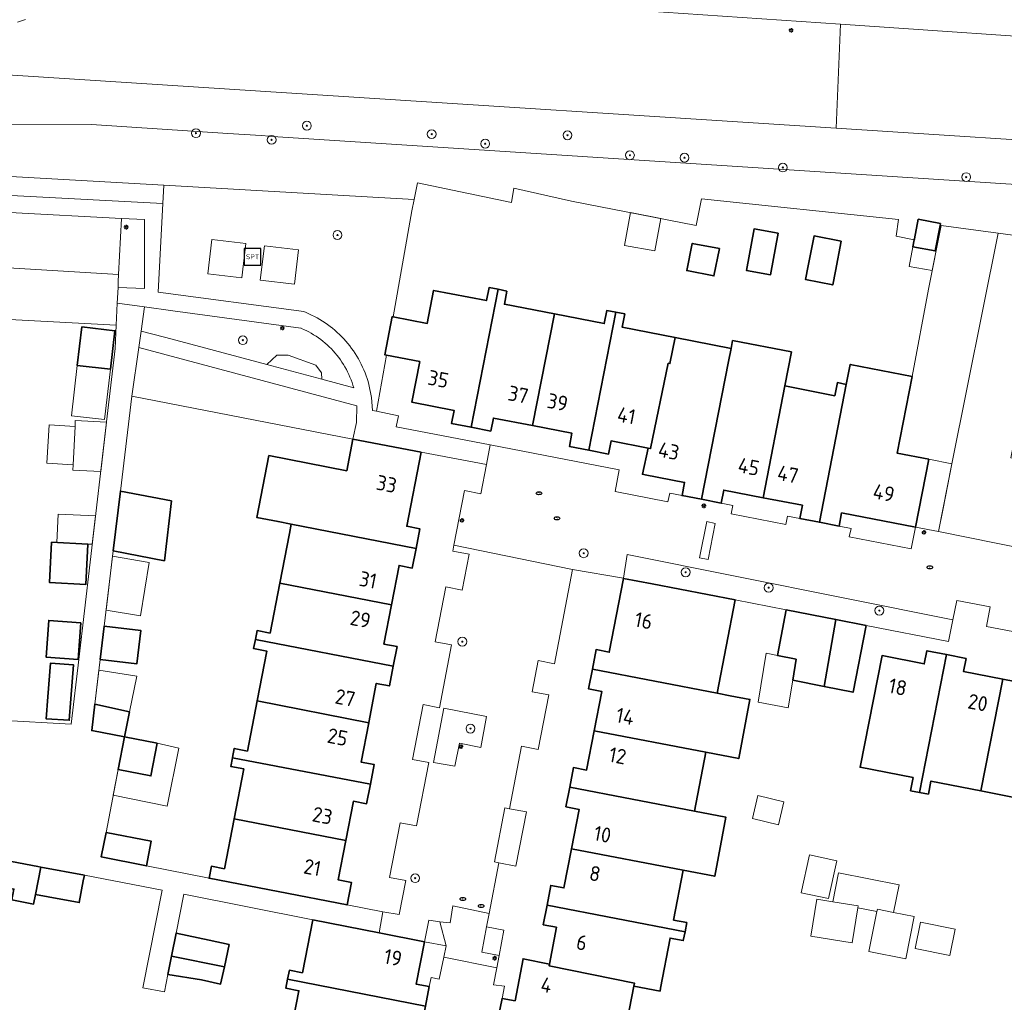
# Model space of a CAD drawing. Header units: metres. Extents: x 152610 to 160096, y 456114 to 462495.
# Tile 585 of 938: x 158282 to 158371, y 460362 to 460450. Entities that reach past the tile are written whole.
import ezdxf
from ezdxf.enums import TextEntityAlignment as Align

# ---------------------------------------------------------------- set-up
doc = ezdxf.new("R2010")
doc.units = ezdxf.units.M
doc.header["$LTSCALE"] = 0.5
doc.layers.get('0').update_dxf_attribs({"linetype": 'CONTINUOUS'})
for name, color, linetype, lineweight in [('B-PV-GR-BEPLANTING_CULTUUR_BOSPLANTSOEN-GV', 251, 'CONTINUOUS', 18), ('B-PV-GR-BEPLANTING_CULTUUR_HEESTERS-GV', 251, 'CONTINUOUS', 18), ('B-PV-GR-BOOM-S', 251, 'CONTINUOUS', 25), ('B-PV-GW-TALUD_KRUIN-G', 251, 'CONTINUOUS', 18), ('B-PV-IE-MEUBILAIR-S', 251, 'CONTINUOUS', 25), ('B-PV-IE-MEUBILAIR_WEGMEUBILAIR-S', 251, 'CONTINUOUS', 25), ('B-PV-IE-TERREINAFSCHEIDING_KUNSTMATIG_MUUR-G', 251, 'IE-TERREINAFSCHEIDING_KUNSTMATIG-SO', 18), ('B-PV-OG-BEBOUWING-GV', 6, 'CONTINUOUS', 35), ('B-PV-OG-BEBOUWING-T18', 1, 'CONTINUOUS', 18), ('B-PV-OG-BEBOUWING_LUIFEL-GV', 251, 'CONTINUOUS', 18), ('B-PV-OG-BEBOUWING_OVERBOUWING-GV', 251, 'CONTINUOUS', 18), ('B-PV-OG-BEBOUWING_SCHUUR-GV', 251, 'CONTINUOUS', 18), ('B-PV-OG-TERREIN_BEGROEID-GV', 251, 'CONTINUOUS', 18), ('B-PV-VH-GESLOTENVERHARDING_ASFALT-GV', 251, 'CONTINUOUS', 18), ('B-PV-VH-OPENVERHARDING_BETONSTRAATSTEEN-GV', 251, 'CONTINUOUS', 18), ('B-PV-VH-OPENVERHARDING_TEGEL-GV', 251, 'CONTINUOUS', 18)]:
    doc.layers.add(name, color=color, linetype=linetype, lineweight=lineweight)
doc.styles.add('NLCS-ISO', font='NLCS-ISO.ttf')
doc.styles.add('NLCS-ISO-M750-T18', font='NLCS-ISO.ttf', dxfattribs={"height": 1.35})
doc.linetypes.add('IE-TERREINAFSCHEIDING_KUNSTMATIG-SO', pattern='A,4,[82,NLCS.SHX,S=0.75,R=90,X=0,Y=0],4,-2', length=10)

# ---------------------------------------------------------------- blocks, each defined once
blk = doc.blocks.new('SIE-MEUBILAIR_PAAL_LICHTMAST-SO')
for points in [[(-0.62, 0), (-1, 0)], [(-0.71, 0.71), (-0.44, 0.44)], [(0, 1), (0, 0.62)], [(0.44, 0.44), (0.71, 0.71)], [(1, 0), (0.62, 0)], [(-0.71, -0.71), (-0.44, -0.44)], [(0, -0.62), (0, -1)], [(0.44, -0.44), (0.71, -0.71)]]:
    blk.add_lwpolyline(points)
blk.add_circle((0, 0), 0.5)
blk = doc.blocks.new('SIE-MEUBILAIR_PUT_RIOOLPUT-SO')
blk.add_ellipse((0, 0), major_axis=(1.25, 0), ratio=0.54)
at = {"style": 'NLCS-ISO'}
blk.add_text('ri', height=0.75, dxfattribs=at).set_placement((-0.04, 0.07), align=Align.MIDDLE_CENTER)
blk = doc.blocks.new('SIE-WEG_SPEELTOESTEL-SO')
at = {"flags": 128}
blk.add_lwpolyline([(-3.75, -3.75), (3.75, -3.75), (3.75, 3.75), (-3.75, 3.75)], close=True, dxfattribs=at)
at = {"style": 'NLCS-ISO'}
blk.add_text('SPT', height=2.25, dxfattribs=at).set_placement((0, 0), align=Align.MIDDLE_CENTER)
blk = doc.blocks.new('SGR-BOOM_GBKN-SO')
at = {"linetype": 'ByBlock', "lineweight": 18}
h = blk.add_hatch(color=0, dxfattribs=at)
h.dxf.hatch_style = 1
edge = h.paths.add_edge_path()
edge.add_arc((0, 0), 0.25, 0, 360)
at = {"color": 0, "linetype": 'ByBlock', "lineweight": 18}
for radius in [2, 0.25]:
    blk.add_circle((0, 0), radius, dxfattribs=at)
at = {"color": 0, "linetype": 'ByBlock', "lineweight": 18, "style": 'NLCS-ISO'}
blk.add_attdef('SOORT', (2.5, 0), '', height=1.5, dxfattribs=at)

msp = doc.modelspace()

# ---------------------------------------------------------------- linework, layer by layer
at = {"layer": 'B-PV-GR-BEPLANTING_CULTUUR_BOSPLANTSOEN-GV', "flags": 128}
for points in [[(158407.772, 460437.194), (158355.883, 460440.544), (158306.391, 460443.739), (158280.8, 460445.391)], [(158274.414, 460440.841), (158288.85, 460440.87), (158301.129, 460440.077), (158302.627, 460439.981), (158304.124, 460439.886), (158304.873, 460439.839), (158305.621, 460439.79), (158415.31, 460432.7)], [(158415.31, 460432.7), (158305.621, 460439.79), (158304.873, 460439.839), (158304.124, 460439.886), (158302.627, 460439.981), (158301.129, 460440.077), (158288.85, 460440.87), (158274.414, 460440.841)], [(158269.651, 460435.132), (158295.26, 460433.78), (158295.353, 460435.428), (158279.429, 460436.342)], [(158279.429, 460436.342), (158295.353, 460435.428), (158313.124, 460434.408), (158317.887, 460434.134), (158318.177, 460435.632), (158326.641, 460433.859), (158326.848, 460435.144), (158332.045, 460433.995), (158343.284, 460431.8), (158343.76, 460434.194), (158361.483, 460432.345), (158361.268, 460430.831), (158362.897, 460430.512), (158362.916, 460430.61), (158363.259, 460432.369), (158365.266, 460431.979), (158365.231, 460431.803), (158365.31, 460431.79), (158370.441, 460431.1), (158375.728, 460430.39)]]:
    msp.add_lwpolyline(points, dxfattribs=at)
msp.add_lwpolyline([(158312.726, 460415.574), (158293.1, 460420.815), (158292.47, 460416.46), (158312.38, 460412.59), (158312.689, 460414.066)], close=True, dxfattribs=at)
at = {"layer": 'B-PV-GR-BEPLANTING_CULTUUR_HEESTERS-GV', "flags": 128}
for points in [[(158293.63, 460432.33), (158291.538, 460432.442), (158291.292, 460427.401), (158291.261, 460426.756), (158291.236, 460426.235), (158293.63, 460426.119)], [(158366.29, 460410.37), (158364.2, 460410.78), (158363.01, 460404.65), (158365.09, 460404.27), (158365.5, 460406.34)], [(158324.41, 460387.63), (158320.56, 460388.38), (158319.62, 460383.5), (158321.55, 460383.16), (158321.96, 460385.23), (158323.88, 460384.86)], [(158326.47, 460379.34), (158326.05, 460379.419), (158325.13, 460374.56), (158325.5, 460374.485), (158327.05, 460374.17), (158327.99, 460379.05)], [(158320.2, 460369.16), (158319.206, 460369.326), (158318.82, 460367.37), (158320.77, 460367.01)], [(158325.97, 460368.42), (158324.4, 460368.72), (158323.967, 460366.45), (158325.54, 460366.15)]]:
    msp.add_lwpolyline(points, close=True, dxfattribs=at)
at = {"layer": 'B-PV-GW-TALUD_KRUIN-G', "flags": 128}
for points in [[(158274.414, 460440.841), (158288.85, 460440.87), (158301.129, 460440.077), (158302.627, 460439.981), (158304.124, 460439.886), (158304.873, 460439.839), (158305.621, 460439.79), (158415.31, 460432.7)], [(158415.31, 460432.7), (158305.621, 460439.79), (158304.873, 460439.839), (158304.124, 460439.886), (158302.627, 460439.981), (158301.129, 460440.077), (158288.85, 460440.87), (158274.414, 460440.841)]]:
    msp.add_lwpolyline(points, dxfattribs=at)
at = {"layer": 'B-PV-IE-TERREINAFSCHEIDING_KUNSTMATIG_MUUR-G', "flags": 128}
for points in [[(158364.2, 460410.78), (158366.29, 460410.37), (158365.09, 460404.27), (158363.01, 460404.65)], [(158318.82, 460367.37), (158319.206, 460369.326), (158320.2, 460369.16), (158320.77, 460367.01)]]:
    msp.add_lwpolyline(points, dxfattribs=at)
msp.add_lwpolyline([(158324.41, 460387.63), (158320.56, 460388.38), (158319.62, 460383.5), (158321.55, 460383.16), (158321.96, 460385.23), (158323.88, 460384.86)], close=True, dxfattribs=at)
at = {"layer": 'B-PV-OG-BEBOUWING-GV', "flags": 128}
for points in [[(158365.266, 460431.979), (158363.259, 460432.369), (158362.916, 460430.61), (158362.897, 460430.512), (158362.777, 460429.895), (158364.778, 460429.507), (158365.231, 460431.803)], [(158350.651, 460431.101), (158348.486, 460431.499), (158347.799, 460427.762), (158349.964, 460427.364)], [(158356.332, 460430.387), (158353.879, 460430.864), (158353.353, 460428.163), (158353.114, 460426.938), (158355.567, 460426.461), (158355.806, 460427.687)], [(158345.37, 460429.718), (158342.916, 460430.195), (158342.419, 460427.745), (158344.874, 460427.267)], [(158325.44, 460426.06), (158324.63, 460426.21), (158324.4, 460425.04), (158319.64, 460425.96), (158319.061, 460422.991), (158316.003, 460423.587), (158315.911, 460423.605), (158315.242, 460420.175), (158315.394, 460420.146), (158318.392, 460419.561), (158317.68, 460415.91), (158321.48, 460415.17), (158321.25, 460413.99), (158323.02, 460413.65)], [(158326.24, 460425.9), (158325.44, 460426.06), (158323.02, 460413.65), (158324.79, 460413.31), (158325.02, 460414.48), (158328.549, 460413.8), (158330.51, 460423.85), (158326.01, 460424.72)], [(158336.04, 460423.99), (158335.23, 460424.15), (158335, 460422.97), (158330.51, 460423.85), (158328.549, 460413.8), (158332.09, 460413.11), (158331.86, 460411.93), (158333.62, 460411.59)], [(158336.84, 460423.84), (158336.04, 460423.99), (158333.62, 460411.59), (158335.39, 460411.24), (158335.62, 460412.42), (158338.944, 460411.779), (158339.163, 460411.738), (158340.754, 460419.409), (158340.91, 460419.38), (158341.37, 460421.73), (158336.61, 460422.66)], [(158290.548, 460418.87), (158290.952, 460422.328), (158287.99, 460422.674), (158287.568, 460419.213)], [(158346.409, 460420.745), (158341.37, 460421.73), (158340.91, 460419.38), (158340.754, 460419.409), (158339.163, 460411.738), (158338.944, 460411.779), (158338.43, 460409.43), (158338.69, 460409.37), (158342.23, 460408.69), (158342, 460407.51), (158343.76, 460407.17), (158346.18, 460419.569)], [(158346.409, 460420.745), (158346.18, 460419.569), (158343.76, 460407.17), (158345.53, 460406.82), (158345.76, 460408), (158349.289, 460407.31), (158351.25, 460417.37), (158351.846, 460420.429), (158346.547, 460421.453)], [(158362.701, 460418.209), (158357.132, 460419.302), (158356.78, 460417.51), (158354.37, 460405.1), (158356.13, 460404.76), (158356.36, 460405.94), (158363.01, 460404.65), (158364.2, 460410.78), (158361.35, 460411.33)], [(158354.37, 460405.1), (158356.78, 460417.51), (158355.98, 460417.67), (158355.75, 460416.49), (158351.25, 460417.37), (158349.289, 460407.31), (158352.83, 460406.63), (158352.6, 460405.45)], [(158318.51, 460411.399), (158312.38, 460412.59), (158311.82, 460409.74), (158304.818, 460411.101), (158303.735, 460405.532), (158305.65, 460405.16), (158306.825, 460404.933), (158306.824, 460404.93), (158318.06, 460402.748), (158318.06, 460402.751), (158318.4, 460404.52), (158317.22, 460404.75)], [(158296.054, 460407.022), (158291.448, 460407.916), (158290.804, 460402.539), (158295.41, 460401.645)], [(158318.06, 460402.748), (158306.824, 460404.93), (158306.66, 460404.08), (158305.8, 460399.63), (158315.85, 460397.68), (158316.54, 460401.22), (158317.72, 460400.99)], [(158288.53, 460403.149), (158285.264, 460403.31), (158285.084, 460399.676), (158288.35, 460399.514)], [(158339.32, 460399.57), (158336.721, 460400.033), (158335.45, 460393.42), (158334.27, 460393.65), (158333.93, 460391.88), (158345.17, 460389.72), (158346.78, 460398.14)], [(158315.85, 460397.68), (158305.8, 460399.63), (158304.93, 460395.13), (158303.757, 460395.359), (158303.599, 460394.559), (158316, 460392.149), (158316.35, 460393.92), (158315.17, 460394.15)], [(158355.828, 460396.355), (158351.374, 460397.225), (158350.605, 460393.119), (158352.259, 460392.791), (158351.957, 460390.913), (158354.784, 460390.344)], [(158358.57, 460395.82), (158355.828, 460396.355), (158354.784, 460390.344), (158357.394, 460389.819)], [(158287.89, 460396.063), (158285.006, 460396.273), (158284.768, 460392.976), (158287.651, 460392.767)], [(158289.636, 460392.772), (158292.935, 460392.386), (158293.291, 460395.364), (158289.992, 460395.751)], [(158316, 460392.149), (158303.599, 460394.559), (158303.44, 460393.75), (158304.62, 460393.52), (158303.75, 460389.03), (158313.8, 460387.078), (158313.8, 460387.081), (158314.48, 460390.61), (158315.66, 460390.39)], [(158365.8, 460393.21), (158364.03, 460393.55), (158363.8, 460392.37), (158360, 460393.12), (158358.03, 460383.07), (158362.79, 460382.14), (158362.56, 460380.96), (158363.37, 460380.8)], [(158367.56, 460392.86), (158365.8, 460393.21), (158363.37, 460380.8), (158364.17, 460380.65), (158364.4, 460381.82), (158368.9, 460380.94), (158370.87, 460390.99), (158367.33, 460391.68)], [(158286.996, 460389.227), (158287.241, 460392.275), (158285.169, 460392.442), (158284.925, 460389.393), (158284.768, 460387.434), (158286.841, 460387.294)], [(158345.17, 460389.72), (158333.93, 460391.88), (158333.59, 460390.11), (158334.77, 460389.89), (158334.09, 460386.35), (158344.149, 460384.417), (158347.096, 460383.852), (158348.113, 460389.177), (158346.34, 460389.5)], [(158376.4, 460391.13), (158374.63, 460391.47), (158374.4, 460390.3), (158370.87, 460390.99), (158368.9, 460380.94), (158373.39, 460380.06), (158373.16, 460378.88), (158373.97, 460378.73)], [(158292.272, 460388.05), (158289.153, 460388.735), (158288.87, 460386.37), (158291.81, 460385.8)], [(158313.8, 460387.078), (158303.75, 460389.03), (158302.88, 460384.53), (158301.7, 460384.76), (158301.54, 460383.95), (158301.536, 460383.929), (158313.949, 460381.543), (158313.95, 460381.55), (158314.29, 460383.32), (158313.11, 460383.54)], [(158294.757, 460385.233), (158291.81, 460385.8), (158291.245, 460382.854), (158294.191, 460382.288)], [(158344.149, 460384.417), (158334.09, 460386.35), (158333.41, 460382.81), (158332.23, 460383.04), (158331.89, 460381.27), (158343.126, 460379.114)], [(158313.949, 460381.543), (158301.536, 460383.929), (158301.39, 460383.15), (158302.56, 460382.92), (158301.69, 460378.42), (158311.75, 460376.48), (158312.43, 460380.01), (158313.61, 460379.78)], [(158343.126, 460379.114), (158331.89, 460381.27), (158331.55, 460379.51), (158332.73, 460379.28), (158332.05, 460375.74), (158342.11, 460373.809), (158344.937, 460373.266), (158345.951, 460378.573)], [(158311.75, 460376.48), (158301.69, 460378.42), (158300.82, 460373.94), (158299.65, 460374.17), (158299.44, 460373.09), (158311.85, 460370.68), (158312.24, 460372.71), (158311.06, 460372.94)], [(158290.156, 460377.209), (158289.73, 460375), (158293.802, 460374.199), (158294.228, 460376.408)], [(158342.11, 460373.809), (158332.05, 460375.74), (158331.37, 460372.21), (158330.19, 460372.44), (158329.85, 460370.669), (158342.27, 460368.279), (158342.42, 460369.09), (158341.24, 460369.32)], [(158284.286, 460374.094), (158284.032, 460374.141), (158280.357, 460374.845), (158279.901, 460372.489), (158281.865, 460372.112), (158281.675, 460371.131), (158283.639, 460370.755), (158283.806, 460371.617)], [(158288.207, 460373.374), (158284.286, 460374.094), (158283.806, 460371.617), (158284.961, 460371.405), (158287.751, 460370.893), (158288.112, 460372.859)], [(158342.27, 460368.279), (158329.85, 460370.669), (158329.51, 460368.9), (158330.69, 460368.67), (158330.056, 460365.371), (158330.026, 460365.215), (158337.71, 460363.652), (158337.66, 460363.39), (158340.02, 460362.94), (158340.07, 460363.21), (158340.93, 460367.7), (158342.11, 460367.48)], [(158314.745, 460368.166), (158308.77, 460369.34), (158307.83, 460364.58), (158306.66, 460364.81), (158306.5, 460364.009), (158318.903, 460361.569), (158319.25, 460363.34), (158318.07, 460363.57), (158318.82, 460367.37)], [(158299.434, 460367.51), (158296.463, 460368.157), (158296.05, 460366.063), (158300.807, 460365.128), (158301.24, 460367.117)], [(158300.807, 460365.128), (158296.05, 460366.063), (158295.728, 460364.423), (158298.748, 460363.947), (158300.468, 460363.572)], [(158330.056, 460365.371), (158327.698, 460365.84), (158326.98, 460362.06), (158325.8, 460362.28), (158325.46, 460360.52), (158336.69, 460358.36), (158337.87, 460358.13), (158338.03, 460358.98), (158336.86, 460359.21), (158337.66, 460363.39), (158337.71, 460363.652), (158330.026, 460365.215)], [(158318.903, 460361.569), (158306.5, 460364.009), (158306.34, 460363.2), (158307.52, 460362.97), (158306.64, 460358.48), (158316.68, 460356.51), (158317.38, 460360.04), (158318.56, 460359.81)]]:
    msp.add_lwpolyline(points, close=True, dxfattribs=at)
at = {"layer": 'B-PV-OG-BEBOUWING_LUIFEL-GV', "flags": 128}
msp.add_lwpolyline([(158287.047, 460414.686), (158290.028, 460414.343), (158290.548, 460418.87), (158287.568, 460419.213)], close=True, dxfattribs=at)
at = {"layer": 'B-PV-OG-BEBOUWING_OVERBOUWING-GV', "flags": 128}
for points in [[(158365.31, 460431.79), (158365.231, 460431.803), (158364.778, 460429.507), (158362.777, 460429.895), (158362.426, 460428.124), (158364.511, 460427.742)], [(158287.196, 460410.274), (158287.366, 460413.723), (158285.054, 460413.873), (158284.831, 460410.427)], [(158350.605, 460393.119), (158349.574, 460393.339), (158348.863, 460388.933), (158351.558, 460388.423), (158351.957, 460390.913), (158352.259, 460392.791)], [(158292.93, 460391.253), (158289.519, 460391.795), (158289.153, 460388.735), (158292.272, 460388.05)], [(158296.706, 460384.795), (158294.757, 460385.233), (158294.191, 460382.288), (158291.245, 460382.854), (158290.805, 460380.571), (158295.657, 460379.565)], [(158355.568, 460370.967), (158357.842, 460370.6), (158357.815, 460370.429), (158359.536, 460370.085), (158359.577, 460370.289), (158361.032, 460369.999), (158361.531, 460372.496), (158356.091, 460373.584)]]:
    msp.add_lwpolyline(points, close=True, dxfattribs=at)
at = {"layer": 'B-PV-OG-BEBOUWING_SCHUUR-GV', "flags": 128}
for points in [[(158340.089, 460432.424), (158337.368, 460432.955), (158336.822, 460430.012), (158339.548, 460429.506)], [(158290.198, 460414.109), (158287.392, 460414.248), (158287.366, 460413.723), (158287.196, 460410.274), (158287.172, 460409.798), (158289.681, 460409.675)], [(158289.215, 460405.676), (158285.842, 460405.832), (158285.725, 460403.287), (158288.53, 460403.149), (158288.917, 460403.126)], [(158294.049, 460401.49), (158290.745, 460402.042), (158290.165, 460397.194), (158293.246, 460396.679)], [(158351.159, 460379.958), (158348.821, 460380.517), (158348.327, 460378.452), (158350.666, 460377.893)], [(158355.922, 460374.662), (158353.48, 460375.198), (158352.731, 460371.786), (158355.173, 460371.25)], [(158357.815, 460370.429), (158357.842, 460370.6), (158355.568, 460370.967), (158354.135, 460371.198), (158353.6, 460367.881), (158357.306, 460367.282)], [(158361.032, 460369.999), (158359.577, 460370.289), (158359.536, 460370.085), (158358.822, 460366.499), (158362.138, 460365.838), (158362.893, 460369.629)], [(158366.577, 460368.499), (158363.448, 460369.12), (158362.98, 460366.759), (158366.108, 460366.138)]]:
    msp.add_lwpolyline(points, close=True, dxfattribs=at)
at = {"layer": 'B-PV-OG-TERREIN_BEGROEID-GV', "flags": 128}
for points in [[(158280.8, 460445.391), (158306.391, 460443.739), (158355.883, 460440.544), (158356.27, 460449.904), (158306.713, 460453.292)], [(158282.917, 460450.32), (158282.55, 460450.199), (158282.181, 460450.087)], [(158403.474, 460446.678), (158356.27, 460449.904), (158355.883, 460440.544), (158407.772, 460437.194)]]:
    msp.add_lwpolyline(points, dxfattribs=at)
for points in [[(158313.124, 460434.408), (158295.353, 460435.428), (158295.26, 460433.78), (158294.86, 460425.79), (158307.95, 460424.055), (158308.156, 460423.972), (158308.412, 460423.862), (158308.664, 460423.744), (158308.913, 460423.619), (158309.159, 460423.487), (158309.4, 460423.348), (158309.637, 460423.201), (158309.87, 460423.049), (158310.099, 460422.889), (158310.323, 460422.723), (158310.541, 460422.551), (158310.755, 460422.373), (158310.964, 460422.188), (158311.168, 460421.998), (158311.365, 460421.802), (158311.557, 460421.6), (158311.744, 460421.393), (158311.924, 460421.18), (158312.098, 460420.963), (158312.265, 460420.74), (158312.427, 460420.513), (158312.581, 460420.281), (158312.729, 460420.045), (158312.87, 460419.805), (158313.004, 460419.561), (158313.131, 460419.313), (158313.251, 460419.062), (158313.364, 460418.807), (158313.469, 460418.549), (158313.567, 460418.288), (158313.657, 460418.024), (158313.74, 460417.758), (158313.815, 460417.49), (158314.046, 460416.335), (158314.136, 460415.161), (158314.498, 460415.088), (158315.394, 460420.146), (158315.242, 460420.175), (158315.911, 460423.605), (158316.003, 460423.587), (158317.692, 460433.122), (158317.887, 460434.134)], [(158299.308, 460427.466), (158299.677, 460430.543), (158302.754, 460430.173), (158302.385, 460427.096)], [(158304.044, 460426.897), (158304.413, 460429.974), (158307.491, 460429.604), (158307.122, 460426.527)], [(158296.167, 460424.133), (158293.63, 460424.48), (158293.316, 460422.309), (158295.422, 460421.747), (158297.34, 460421.234), (158304.644, 460419.284), (158305.537, 460420.142), (158306.565, 460420.142), (158309.053, 460419.246), (158309.551, 460418.55), (158309.585, 460417.964), (158312.448, 460417.2), (158312.376, 460417.445), (158312.296, 460417.687), (158312.209, 460417.927), (158312.115, 460418.164), (158312.012, 460418.398), (158311.903, 460418.629), (158311.786, 460418.856), (158311.663, 460419.079), (158311.532, 460419.298), (158311.395, 460419.514), (158311.251, 460419.724), (158311.101, 460419.93), (158310.944, 460420.132), (158310.78, 460420.328), (158310.611, 460420.519), (158310.436, 460420.705), (158310.255, 460420.885), (158310.069, 460421.059), (158309.877, 460421.227), (158309.68, 460421.39), (158309.478, 460421.546), (158309.271, 460421.695), (158309.06, 460421.839), (158308.844, 460421.975), (158308.624, 460422.104), (158308.401, 460422.227), (158308.173, 460422.343), (158307.942, 460422.451), (158307.708, 460422.552), (158307.681, 460422.563)], [(158309.053, 460419.246), (158306.565, 460420.142), (158305.537, 460420.142), (158304.644, 460419.284), (158309.585, 460417.964), (158309.551, 460418.55)]]:
    msp.add_lwpolyline(points, close=True, dxfattribs=at)
at = {"layer": 'B-PV-VH-GESLOTENVERHARDING_ASFALT-GV', "flags": 128}
for points in [[(158306.713, 460453.292), (158356.27, 460449.904), (158403.474, 460446.678), (158411.28, 460446.176), (158411.587, 460449.535), (158356.408, 460453.254)], [(158282.181, 460450.087), (158282.55, 460450.199), (158282.917, 460450.32)]]:
    msp.add_lwpolyline(points, dxfattribs=at)
at = {"layer": 'B-PV-VH-OPENVERHARDING_BETONSTRAATSTEEN-GV', "flags": 128}
for points in [[(158269.266, 460433.638), (158266.979, 460433.76), (158266.966, 460433.76), (158267.198, 460433.516), (158266.955, 460428.861), (158291.292, 460427.401), (158291.538, 460432.442), (158271.415, 460433.523)], [(158370.441, 460431.1), (158365.31, 460431.79), (158364.178, 460426.058), (158362.701, 460418.209), (158361.35, 460411.33), (158364.2, 460410.78), (158366.29, 460410.37)], [(158375.728, 460430.39), (158370.441, 460431.1), (158366.29, 460410.37), (158365.5, 460406.34), (158365.09, 460404.27), (158375.615, 460402.159), (158376.58, 460406.74), (158376.77, 460407.76), (158374.107, 460408.282), (158374.307, 460409.332), (158374.5, 460410.33), (158371.588, 460410.892), (158372.782, 460417.032)], [(158291.292, 460427.401), (158266.955, 460428.861), (158266.945, 460428.664), (158266.761, 460428.23), (158266.398, 460427.928), (158266.136, 460427.841), (158265.86, 460427.83), (158263.818, 460427.958), (158263.504, 460427.978), (158262.289, 460426.367), (158261.105, 460424.431), (158291.07, 460422.83), (158291.167, 460424.817), (158291.236, 460426.235), (158291.261, 460426.756)], [(158344.217, 460405.16), (158344.991, 460405.007), (158344.35, 460401.767), (158343.577, 460401.92)], [(158344.217, 460405.16), (158343.577, 460401.92), (158344.35, 460401.767), (158344.991, 460405.007)], [(158332.14, 460400.85), (158321.472, 460403.041), (158321.37, 460402.52), (158322.84, 460402.23), (158322.22, 460399), (158320.74, 460399.29), (158319.79, 460394.36), (158321.26, 460394.07), (158320.16, 460388.41), (158318.69, 460388.7), (158317.73, 460383.78), (158319.2, 460383.49), (158318.09, 460377.79), (158316.62, 460378.08), (158315.67, 460373.16), (158317.14, 460372.87), (158316.54, 460369.81), (158315.06, 460370.05), (158314.745, 460368.166), (158318.82, 460367.37), (158319.206, 460369.326), (158320.2, 460369.16), (158321.12, 460369.064), (158321.383, 460370.611), (158324.626, 460369.906), (158325.5, 460374.485), (158325.13, 460374.56), (158326.05, 460379.419), (158326.47, 460379.34), (158327.54, 460384.96), (158329.06, 460384.67), (158330, 460389.58), (158328.5, 460389.86), (158329.04, 460392.66), (158330.53, 460392.38)], [(158366.381, 460396.331), (158337.048, 460402.201), (158336.727, 460400.067), (158336.721, 460400.033), (158339.32, 460399.57), (158346.78, 460398.14), (158351.374, 460397.225), (158355.828, 460396.355), (158358.57, 460395.82), (158365.98, 460394.372)], [(158319.62, 460383.5), (158320.56, 460388.38), (158324.41, 460387.63), (158323.88, 460384.86), (158321.96, 460385.23), (158321.55, 460383.16)], [(158324.626, 460369.906), (158321.383, 460370.611), (158321.12, 460369.064), (158320.2, 460369.16), (158320.77, 460367.01), (158320.561, 460365.997), (158325.326, 460365.018), (158325.54, 460366.15), (158323.967, 460366.45), (158324.4, 460368.72)]]:
    msp.add_lwpolyline(points, close=True, dxfattribs=at)
for points in [[(158375.615, 460402.159), (158365.09, 460404.27), (158363.01, 460404.65), (158362.63, 460402.71), (158357.05, 460403.79), (158357.22, 460404.55), (158356.13, 460404.76), (158354.37, 460405.1), (158352.6, 460405.45), (158351.5, 460405.66), (158351.33, 460404.9), (158346.42, 460405.85), (158346.57, 460406.62), (158345.53, 460406.82), (158343.76, 460407.17), (158342, 460407.51), (158340.89, 460407.73), (158340.73, 460406.95), (158335.98, 460407.87), (158336.35, 460409.83), (158324.74, 460412.06), (158324.41, 460410.29), (158323.9, 460407.67), (158322.43, 460407.96), (158321.472, 460403.041), (158332.14, 460400.85), (158336.727, 460400.067), (158337.048, 460402.201), (158366.381, 460396.331), (158366.74, 460398.08), (158369.74, 460397.5), (158369.4, 460395.74), (158374.15, 460394.82)], [(158325.46, 460360.52), (158325.8, 460362.28), (158326.01, 460363.38), (158325.04, 460363.5), (158325.326, 460365.018), (158320.561, 460365.997), (158320.15, 460364.01), (158319.41, 460364.16), (158319.25, 460363.34), (158318.903, 460361.569)]]:
    msp.add_lwpolyline(points, dxfattribs=at)
at = {"layer": 'B-PV-VH-OPENVERHARDING_TEGEL-GV', "flags": 128}
for points in [[(158271.415, 460433.523), (158291.538, 460432.442), (158293.63, 460432.33), (158293.63, 460426.119), (158291.236, 460426.235), (158291.167, 460424.817), (158293.63, 460424.48), (158296.167, 460424.133), (158307.681, 460422.563), (158307.708, 460422.552), (158307.942, 460422.451), (158308.173, 460422.343), (158308.401, 460422.227), (158308.624, 460422.104), (158308.844, 460421.975), (158309.06, 460421.839), (158309.271, 460421.695), (158309.478, 460421.546), (158309.68, 460421.39), (158309.877, 460421.227), (158310.069, 460421.059), (158310.255, 460420.885), (158310.436, 460420.705), (158310.611, 460420.519), (158310.78, 460420.328), (158310.944, 460420.132), (158311.101, 460419.93), (158311.251, 460419.724), (158311.395, 460419.514), (158311.532, 460419.298), (158311.663, 460419.079), (158311.786, 460418.856), (158311.903, 460418.629), (158312.012, 460418.398), (158312.115, 460418.164), (158312.209, 460417.927), (158312.296, 460417.687), (158312.376, 460417.445), (158312.448, 460417.2), (158309.585, 460417.964), (158304.644, 460419.284), (158297.34, 460421.234), (158295.422, 460421.747), (158293.316, 460422.309), (158293.1, 460420.815), (158312.726, 460415.574), (158312.689, 460414.066), (158312.38, 460412.59), (158318.51, 460411.399), (158324.41, 460410.29), (158324.74, 460412.06), (158316.27, 460413.69), (158316.48, 460414.69), (158314.498, 460415.088), (158314.136, 460415.161), (158314.046, 460416.335), (158313.815, 460417.49), (158313.74, 460417.758), (158313.657, 460418.024), (158313.567, 460418.288), (158313.469, 460418.549), (158313.364, 460418.807), (158313.251, 460419.062), (158313.131, 460419.313), (158313.004, 460419.561), (158312.87, 460419.805), (158312.729, 460420.045), (158312.581, 460420.281), (158312.427, 460420.513), (158312.265, 460420.74), (158312.098, 460420.963), (158311.924, 460421.18), (158311.744, 460421.393), (158311.557, 460421.6), (158311.365, 460421.802), (158311.168, 460421.998), (158310.964, 460422.188), (158310.755, 460422.373), (158310.541, 460422.551), (158310.323, 460422.723), (158310.099, 460422.889), (158309.87, 460423.049), (158309.637, 460423.201), (158309.4, 460423.348), (158309.159, 460423.487), (158308.913, 460423.619), (158308.664, 460423.744), (158308.412, 460423.862), (158308.156, 460423.972), (158307.95, 460424.055), (158294.86, 460425.79), (158295.26, 460433.78), (158269.651, 460435.132)], [(158280.357, 460374.845), (158284.032, 460374.141), (158284.286, 460374.094), (158288.207, 460373.374), (158295.2, 460372), (158293.47, 460363.22), (158295.42, 460362.86), (158295.728, 460364.423), (158296.05, 460366.063), (158296.463, 460368.157), (158297.15, 460371.66), (158308.77, 460369.34), (158314.745, 460368.166), (158315.06, 460370.05), (158311.85, 460370.68), (158299.44, 460373.09), (158293.802, 460374.199), (158289.73, 460375), (158290.156, 460377.209), (158291.245, 460382.854), (158291.81, 460385.8), (158288.87, 460386.37), (158289.153, 460388.735), (158289.636, 460392.772), (158289.992, 460395.751), (158290.804, 460402.539), (158291.448, 460407.916), (158292.47, 460416.46), (158293.1, 460420.815), (158293.316, 460422.309), (158293.63, 460424.48), (158291.167, 460424.817), (158291.07, 460422.83), (158290.97, 460420.73), (158290.26, 460414.639), (158287.709, 460392.763), (158287.03, 460386.94), (158280.55, 460387.3)]]:
    msp.add_lwpolyline(points, dxfattribs=at)
for points in [[(158302.754, 460430.173), (158299.677, 460430.543), (158299.308, 460427.466), (158302.385, 460427.096)], [(158307.491, 460429.604), (158304.413, 460429.974), (158304.044, 460426.897), (158307.122, 460426.527)]]:
    msp.add_lwpolyline(points, close=True, dxfattribs=at)

# ---------------------------------------------------------------- block references
at = {"layer": 'B-PV-GR-BOOM-S', "xscale": 0.2, "yscale": 0.2, "zscale": 0.2}
for p in [(158308.233, 460440.777), (158298.252, 460440.102), (158305.058, 460439.507), (158319.466, 460440.014), (158331.69, 460439.917), (158324.285, 460439.156), (158337.306, 460438.12), (158342.219, 460437.901), (158351.07, 460437.013), (158367.574, 460436.15), (158310.988, 460430.943), (158302.47, 460421.482), (158333.15, 460402.32), (158342.32, 460400.61), (158349.8, 460399.22), (158359.76, 460397.16), (158322.23, 460394.37), (158322.957, 460386.547), (158317.98, 460373.09)]:
    msp.add_blockref('SGR-BOOM_GBKN-SO', p, dxfattribs=at)
at = {"layer": 'B-PV-IE-MEUBILAIR-S', "xscale": 0.2, "yscale": 0.2, "zscale": 0.2}
for name, p in [('SIE-MEUBILAIR_PAAL_LICHTMAST-SO', (158351.814, 460449.356)), ('SIE-MEUBILAIR_PAAL_LICHTMAST-SO', (158291.97, 460431.652)), ('SIE-MEUBILAIR_PAAL_LICHTMAST-SO', (158306.028, 460422.574)), ('SIE-MEUBILAIR_PUT_RIOOLPUT-SO', (158329.125, 460407.713)), ('SIE-MEUBILAIR_PAAL_LICHTMAST-SO', (158343.962, 460406.582)), ('SIE-MEUBILAIR_PAAL_LICHTMAST-SO', (158322.19, 460405.279)), ('SIE-MEUBILAIR_PUT_RIOOLPUT-SO', (158330.74, 460405.46)), ('SIE-MEUBILAIR_PAAL_LICHTMAST-SO', (158363.769, 460404.198)), ('SIE-MEUBILAIR_PUT_RIOOLPUT-SO', (158364.3, 460401.05)), ('SIE-MEUBILAIR_PAAL_LICHTMAST-SO', (158322.089, 460384.93)), ('SIE-MEUBILAIR_PUT_RIOOLPUT-SO', (158322.27, 460371.22)), ('SIE-MEUBILAIR_PUT_RIOOLPUT-SO', (158323.92, 460370.59)), ('SIE-MEUBILAIR_PAAL_LICHTMAST-SO', (158325.132, 460365.899))]:
    msp.add_blockref(name, p, dxfattribs=at)
at = {"layer": 'B-PV-IE-MEUBILAIR_WEGMEUBILAIR-S', "xscale": 0.2, "yscale": 0.2, "zscale": 0.2}
msp.add_blockref('SIE-WEG_SPEELTOESTEL-SO', (158303.349, 460428.993), dxfattribs=at)

# ---------------------------------------------------------------- texts
at = {"layer": 'B-PV-OG-BEBOUWING-T18', "style": 'NLCS-ISO-M750-T18'}
for s, rotation, p in [('35', 349, (158320.058, 460417.994)), ('37', 349.1, (158327.258, 460416.595)), ('39', 349, (158330.798, 460415.909)), ('41', 349.1, (158337, 460414.7)), ('43', 349, (158340.808, 460411.514)), ('45', 348.9, (158348.004, 460410.109)), ('47', 349.1, (158351.531, 460409.425)), ('33', 349, (158315.411, 460408.551)), ('49', 349, (158360.161, 460407.749)), ('31', 348.9, (158313.741, 460399.928)), ('29', 349.1, (158313.055, 460396.388)), ('16', 349.1, (158338.541, 460396.255)), ('18', 348.8, (158361.416, 460390.292)), ('27', 349.1, (158311.685, 460389.317)), ('20', 348.9, (158368.622, 460388.881)), ('14', 349.1, (158336.885, 460387.648)), ('25', 348.9, (158311.001, 460385.788)), ('12', 349.1, (158336.205, 460384.108)), ('23', 349.1, (158309.635, 460378.718)), ('10', 349.1, (158334.845, 460377.038)), ('21', 349.1, (158308.73, 460374.055)), ('8', 349.1, (158334.165, 460373.502)), ('6', 349.1, (158332.972, 460367.298)), ('19', 348.8, (158315.992, 460365.954)), ('4', 349.2, (158329.795, 460363.483))]:
    msp.add_text(s, height=1.35, rotation=rotation, dxfattribs=at).set_placement(p, align=Align.MIDDLE)

doc.saveas('drawing.dxf')
